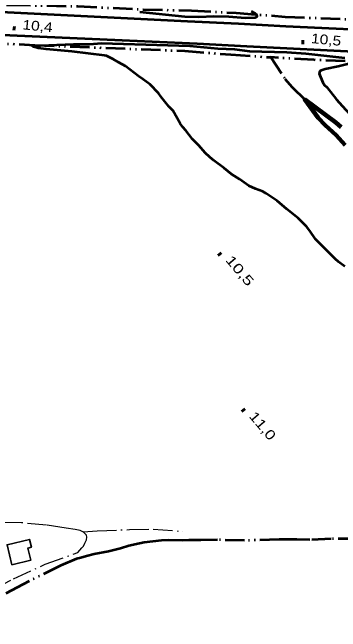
# Model space of a CAD drawing. Extents: x 386081 to 389416, y 5130568 to 5134082.
# Drawn here: x 387237 to 387339.1, y 5133622.8 to 5133815.1 of the extents above; entities that cross this region are included whole.
import ezdxf

# ---------------------------------------------------------------- set-up
doc = ezdxf.new("R2010")
doc.units = 0
doc.header["$LTSCALE"] = 1.2
for name, pattern in [('DASH_DOUBLE_DOT', [9.2, 5, -1.2, 0.3, -1.2, 0.3, -1.2]), ('DOT_DASHED', [7.7, 5, -1.2, 0.3, -1.2]), ('LONG_DASHED', [7.5, 6, -1.5])]:
    doc.linetypes.add(name, pattern=pattern)
for name, color, linetype, lineweight in [('1', 7, 'Continuous', 53), ('21', 7, 'LONG_DASHED', 35), ('3', 7, 'Continuous', 140), ('31', 7, 'Continuous', 70), ('4', 7, 'DASH_DOUBLE_DOT', 53), ('41', 7, 'DOT_DASHED', 25)]:
    doc.layers.add(name, color=color, linetype=linetype, lineweight=lineweight)

msp = doc.modelspace()

# ---------------------------------------------------------------- linework, layer by layer
at = {"layer": '1'}
for points in [[(387276.67, 5133815.26), (387290.63, 5133813.84), (387295, 5133813.74), (387299.64, 5133813.95), (387304.28, 5133813.84), (387309.39, 5133813.42), (387312.65, 5133813.49), (387313.14, 5133813.86), (387312.98, 5133814.37), (387312.52, 5133814.8), (387311.33, 5133815.36)], [(387340.37, 5133736.22), (387338.43, 5133737.68), (387337.34, 5133738.65), (387331.26, 5133744.72), (387329.49, 5133747.33), (387328.4, 5133748.66), (387325.9, 5133751.27), (387322.32, 5133754), (387319.34, 5133756.61), (387315.94, 5133758.92), (387314.91, 5133759.46), (387312.6, 5133760.31), (387310.54, 5133761.28), (387307.62, 5133763.34), (387305.13, 5133764.86), (387302.88, 5133766.74), (387299.66, 5133769.11), (387298.38, 5133770.14), (387296.98, 5133771.54), (387294.97, 5133773.79), (387292.97, 5133775.79), (387290.9, 5133778.46), (387289.98, 5133779.5), (387289.19, 5133780.65), (387286.88, 5133784.66), (387285.66, 5133785.88), (387283.16, 5133788.98), (387282.43, 5133790.07), (387279.88, 5133792.74), (387277.63, 5133794.38), (387276.23, 5133795.29), (387272.22, 5133798.45), (387270.15, 5133799.54), (387268.33, 5133800.64), (387266.26, 5133801.61), (387265.69, 5133801.78), (387255.55, 5133802.94), (387247.59, 5133803.66), (387245.1, 5133804.01), (387243.74, 5133804.41), (387243.16, 5133804.76), (387256.08, 5133805.21), (387261.06, 5133805.25), (387264.75, 5133805.53), (387285.34, 5133804.98), (387292.18, 5133804.69), (387300.94, 5133803.94), (387306.12, 5133803.68), (387310.74, 5133803.13), (387322.38, 5133802.76), (387328.23, 5133802.4), (387340.31, 5133800.98)], [(387344.43, 5133800.28), (387344.78, 5133799.94), (387338.28, 5133798.28), (387334.24, 5133797.47), (387333, 5133797.12), (387332.58, 5133796.88), (387332.38, 5133796.15), (387333.57, 5133793.37), (387334.07, 5133792.49), (387334.8, 5133791.94), (387337.75, 5133788.08), (387339.51, 5133786.08), (387348.75, 5133776.12), (387351.72, 5133773.64), (387359.25, 5133765.99), (387363.66, 5133762.13), (387367.52, 5133758.15), (387371.88, 5133754.08), (387372.95, 5133752.96)]]:
    msp.add_lwpolyline(points, dxfattribs=at)
at = {"layer": '21', "linetype": 'Continuous', "lineweight": 53}
for points in [[(387357.75, 5133809.07), (387321.99, 5133810.69), (387307.28, 5133811.58), (387291.49, 5133812.28), (387227.11, 5133815.51), (387205.02, 5133816.42), (387190.05, 5133817.22), (387176.49, 5133817.66), (387164.72, 5133818.37), (387149.19, 5133818.88), (387136.5, 5133819.59), (387123.95, 5133819.83), (387103.83, 5133820.78)], [(387347.27, 5133802.68), (387309.9, 5133804.48), (387294.46, 5133805.38), (387271.15, 5133806.43), (387187.28, 5133810.12)]]:
    msp.add_lwpolyline(points, dxfattribs=at)
at = {"layer": '3'}
for p, q in [((387237.22, 5133810.19), (387238.01, 5133810.11)), ((387326.9, 5133805.92), (387327.7, 5133805.84)), ((387301.23, 5133740.37), (387301.74, 5133739.76)), ((387308.55, 5133691.87), (387309.06, 5133691.26))]:
    msp.add_line(p, q, dxfattribs=at)
at = {"layer": '31', "lineweight": 35}
msp.add_lwpolyline([(387236.87, 5133643.62), (387235.4, 5133649.82), (387242.37, 5133651.47), (387242.94, 5133649.04), (387241.85, 5133648.78), (387242.74, 5133645.01)], close=True, dxfattribs=at)
at = {"layer": '4'}
for points in [[(387183.56, 5133819.75), (387196.55, 5133819.36), (387213.16, 5133818.63), (387236.7, 5133817.44), (387257.34, 5133817.01), (387277.69, 5133816.04), (387292.7, 5133815.69), (387306.57, 5133814.98), (387321.86, 5133813.78), (387364.13, 5133812.01), (387382.65, 5133811.3), (387389.17, 5133811.13)], [(387150.4, 5133808.42), (387173.12, 5133808.33), (387194.08, 5133807.42), (387217.06, 5133806.41), (387244, 5133804.94), (387290.59, 5133803.16), (387304.97, 5133802), (387317.35, 5133801.17)], [(387500.12, 5133802.55), (387498.31, 5133801.83), (387489.13, 5133799.22), (387477.7, 5133797.24), (387457.7, 5133796.05), (387437.35, 5133796.25), (387416.33, 5133796.86), (387394.46, 5133797.17), (387374.09, 5133798.57), (387351.45, 5133799.59), (387330.72, 5133800.34), (387317.35, 5133801.17), (387321.75, 5133794.48), (387324, 5133791.94), (387327.9, 5133788.04)], [(387344.31, 5133651.66), (387336.1, 5133651.65), (387329.52, 5133651.3), (387325.47, 5133651.42), (387319.99, 5133651.45), (387309.2, 5133651.13), (387300.78, 5133651.36), (387295.62, 5133651.24), (387291.92, 5133651.24), (387289.83, 5133651.13), (387285.46, 5133651.26), (387283.35, 5133651.15), (387277.96, 5133650.48), (387276.5, 5133650.18), (387273.27, 5133649.46), (387270.68, 5133648.69), (387266.91, 5133647.72), (387262.46, 5133646.87), (387260.09, 5133646.28), (387258.37, 5133645.74), (387257.01, 5133645.47), (387252.12, 5133643.4), (387240.32, 5133637.51), (387226.63, 5133630.18)]]:
    msp.add_lwpolyline(points, dxfattribs=at)
at = {"layer": '4', "linetype": 'Continuous', "lineweight": 90}
msp.add_lwpolyline([(387339.19, 5133779.53), (387337.54, 5133780.91), (387327.9, 5133788.04), (387332.1, 5133782.34), (387334.28, 5133780.05), (387337.63, 5133776.98), (387340.49, 5133773.91)], dxfattribs=at)
at = {"layer": '41'}
for points in [[(387257.43, 5133647.42), (387258.64, 5133648.88), (387259.12, 5133649.37), (387259.61, 5133650.35), (387260.09, 5133651.32), (387260.21, 5133652.17), (387260.09, 5133652.78), (387259.6, 5133653.27), (387259.03, 5133653.84), (387258.99, 5133653.88), (387258.14, 5133654.24), (387256.56, 5133654.6), (387253.77, 5133654.95), (387247.69, 5133655.91), (387239.92, 5133656.61), (387228.13, 5133656.94), (387216.34, 5133657.51), (387209.05, 5133657), (387203.91, 5133657.02), (387201.12, 5133656.89), (387196.74, 5133656.87), (387193.33, 5133657.11), (387188.1, 5133656.97)], [(387259.03, 5133653.84), (387263.36, 5133654.13), (387273.44, 5133654.53), (387280.84, 5133654.68), (387290.06, 5133653.98)], [(387207.43, 5133622.85), (387209.83, 5133624.13), (387214.08, 5133626.7), (387219.91, 5133630.13), (387231.28, 5133636.06), (387237.35, 5133639.25), (387247.21, 5133643.75), (387257.43, 5133647.42)]]:
    msp.add_lwpolyline(points, dxfattribs=at)

# ---------------------------------------------------------------- texts
at = {"layer": '3'}
for s, rotation, width, p in [('10,4   ', 354.415, 1.2, (387240.08, 5133809.87)), ('10,5   ', 354.645, 1.2, (387329.76, 5133805.61)), ('10,5   ', 310.294, 1.4, (387303.06, 5133738.15)), ('11,0   ', 310.294, 1.3, (387310.38, 5133689.65))]:
    msp.add_text(s, height=3, rotation=rotation, dxfattribs=dict(at, width=width)).set_placement(p)

doc.saveas('drawing.dxf')
